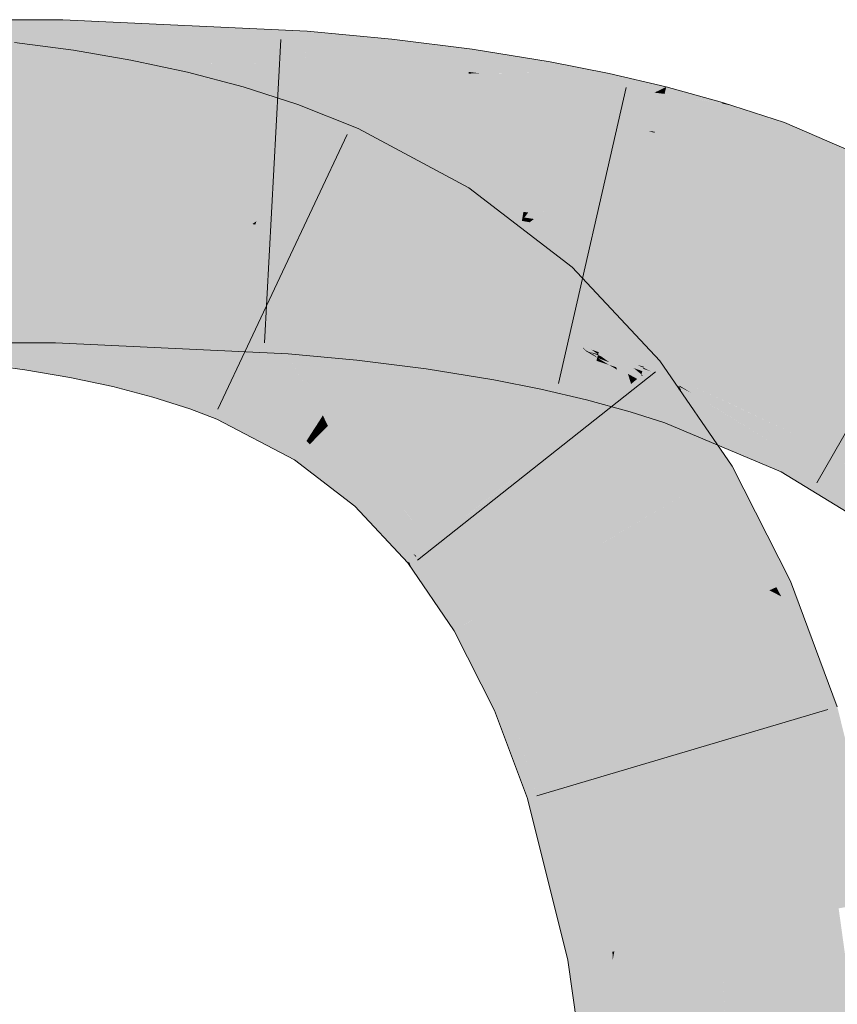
# Model space of a CAD drawing. Extents: x -620 to 300, y 62 to 1162.
# Tile 286 of 300: x 158.228 to 158.86, y 1023.726 to 1024.488. Entities that reach past the tile are written whole.
import ezdxf

# ---------------------------------------------------------------- set-up
doc = ezdxf.new("R2010")
doc.units = 0
doc.layers.get('0').update_dxf_attribs({"lineweight": 13})
doc.layers.add('E_Leerrohr 25-A06G94ES8I', color=7, linetype='Continuous', lineweight=9, true_color=0xff8000)
doc.layers.add('E_Leerrohr 25-Shading', color=7, linetype='Continuous', lineweight=9, true_color=0xff8000)

# ---------------------------------------------------------------- blocks, each defined once
blk = doc.blocks.new('Shading-A06G94358I', base_point=(225.34361, 853.86963))
at = {"layer": 'E_Leerrohr 25-Shading', "color": 43, "true_color": 0xd7ab7f}
for points in [[(158.22258, 1024.48804), (158.13419, 1024.45142), (158.26015, 1024.453), (158.23343, 1024.45142)], [(158.22258, 1024.48804), (158.26015, 1024.453), (158.26096, 1024.48792)], [(158.44994, 1024.47925), (158.26096, 1024.48792), (158.28621, 1024.4552), (158.26021, 1024.45557)], [(158.4485, 1024.45447), (158.44994, 1024.47925), (158.38367, 1024.45398), (158.28621, 1024.4552)], [(158.44994, 1024.47925), (158.4485, 1024.45435), (158.51564, 1024.47302), (158.47214, 1024.45361)], [(158.2637, 1024.42822), (158.26924, 1024.46436), (158.21948, 1024.43408), (158.22356, 1024.47046)], [(158.51564, 1024.47302), (158.47214, 1024.45361), (158.51335, 1024.45215)], [(158.57513, 1024.44763), (158.57767, 1024.46533), (158.51335, 1024.45215), (158.51564, 1024.47302)], [(158.30667, 1024.42078), (158.31357, 1024.45679), (158.2637, 1024.42822), (158.26924, 1024.46436)], [(158.58429, 1024.44653), (158.57767, 1024.46533), (158.57513, 1024.44763)], [(158.58429, 1024.44653), (158.63655, 1024.44714), (158.57767, 1024.46533), (158.63803, 1024.45557)], [(158.23343, 1024.45142), (158.26012, 1024.45129), (158.26015, 1024.453)], [(158.27216, 1024.45312), (158.26012, 1024.45129), (158.4485, 1024.45435), (158.27209, 1024.45081)], [(158.26015, 1024.453), (158.26012, 1024.45129), (158.27216, 1024.45312)], [(158.26021, 1024.45557), (158.26015, 1024.453), (158.28621, 1024.4552), (158.27216, 1024.45312)], [(158.27209, 1024.45081), (158.44781, 1024.44263), (158.4485, 1024.45435)], [(158.28621, 1024.4552), (158.27216, 1024.45312), (158.38367, 1024.45398)], [(158.27216, 1024.45312), (158.4485, 1024.45435), (158.4485, 1024.45447)], [(158.34889, 1024.41174), (158.35736, 1024.44739), (158.30667, 1024.42078), (158.31357, 1024.45679)], [(158.4485, 1024.45435), (158.44781, 1024.44263), (158.47214, 1024.45361)], [(158.47214, 1024.45361), (158.44781, 1024.44263), (158.51241, 1024.44348), (158.47267, 1024.44031)], [(158.47214, 1024.45361), (158.51241, 1024.44348), (158.51335, 1024.45215)], [(158.51241, 1024.44348), (158.57497, 1024.44641), (158.51335, 1024.45215), (158.57513, 1024.44763)], [(158.68356, 1024.44604), (158.68365, 1024.44653), (158.63655, 1024.44714), (158.63803, 1024.45557)], [(158.39024, 1024.40088), (158.4005, 1024.43604), (158.34889, 1024.41174), (158.35736, 1024.44739)], [(158.51241, 1024.44348), (158.51225, 1024.44214), (158.57497, 1024.44641), (158.57436, 1024.44214)], [(158.5873, 1024.44653), (158.57497, 1024.44641), (158.63524, 1024.43982), (158.57436, 1024.44214)], [(158.57497, 1024.44641), (158.58429, 1024.44653), (158.57513, 1024.44763)], [(158.63655, 1024.44714), (158.5873, 1024.44653), (158.63589, 1024.44348)], [(158.5873, 1024.44653), (158.63524, 1024.43982), (158.63589, 1024.44348)], [(158.68356, 1024.44604), (158.63655, 1024.44714), (158.68195, 1024.43848), (158.63589, 1024.44348)], [(158.72797, 1024.43604), (158.68365, 1024.44653), (158.72113, 1024.43274), (158.68195, 1024.43848)], [(158.43062, 1024.38794), (158.44287, 1024.42236), (158.39024, 1024.40088), (158.4005, 1024.43604)], [(158.47963, 1024.44092), (158.47267, 1024.44031), (158.51225, 1024.44214), (158.51166, 1024.43665)], [(158.51241, 1024.44348), (158.47963, 1024.44092), (158.51225, 1024.44214)], [(158.51225, 1024.44214), (158.51166, 1024.43665), (158.57436, 1024.44214), (158.57248, 1024.42908)], [(158.57436, 1024.44214), (158.57248, 1024.42908), (158.63524, 1024.43982), (158.63164, 1024.41943)], [(158.63524, 1024.43982), (158.63164, 1024.41943), (158.68141, 1024.43616), (158.67592, 1024.41064)], [(158.63589, 1024.44348), (158.63524, 1024.43982), (158.68195, 1024.43848), (158.68141, 1024.43616)], [(158.68141, 1024.43616), (158.67592, 1024.41064), (158.7188, 1024.43164)], [(158.68195, 1024.43848), (158.68141, 1024.43616), (158.72113, 1024.43274), (158.7188, 1024.43164)], [(158.7269, 1024.43188), (158.72797, 1024.43604), (158.72113, 1024.43274)], [(158.77101, 1024.42334), (158.72797, 1024.43604), (158.7269, 1024.43188)], [(158.77101, 1024.42334), (158.77126, 1024.42322), (158.72797, 1024.43604), (158.77148, 1024.42407)], [(158.7188, 1024.43164), (158.67592, 1024.41064), (158.71915, 1024.40149), (158.71394, 1024.40173)], [(158.72659, 1024.43066), (158.7269, 1024.43188), (158.7188, 1024.43164), (158.72113, 1024.43274)], [(158.7188, 1024.43164), (158.71915, 1024.40149), (158.72659, 1024.43066)], [(158.71915, 1024.40149), (158.76346, 1024.39722), (158.72659, 1024.43066), (158.77126, 1024.42322)], [(158.72659, 1024.43066), (158.77101, 1024.42334), (158.7269, 1024.43188)], [(158.47357, 1024.37085), (158.48958, 1024.40381), (158.43062, 1024.38794), (158.44287, 1024.42236)], [(158.76346, 1024.39722), (158.77963, 1024.42139), (158.77126, 1024.42322)], [(158.76346, 1024.39722), (158.81207, 1024.39014), (158.77963, 1024.42139), (158.81935, 1024.40845)], [(158.77963, 1024.42139), (158.77148, 1024.42407), (158.77126, 1024.42322)], [(158.92575, 1024.36279), (158.81935, 1024.40845), (158.81207, 1024.39014)], [(158.56418, 1024.3407), (158.57524, 1024.35791), (158.47377, 1024.37134), (158.48958, 1024.40381)], [(158.71394, 1024.40173), (158.71892, 1024.40063), (158.71915, 1024.40149)], [(158.71892, 1024.40063), (158.76103, 1024.38904), (158.71915, 1024.40149), (158.76346, 1024.39722)], [(158.76103, 1024.38904), (158.80582, 1024.37439), (158.76346, 1024.39722), (158.81207, 1024.39014)], [(158.80582, 1024.37439), (158.92575, 1024.36279), (158.81207, 1024.39014)], [(158.47357, 1024.37085), (158.55547, 1024.32715), (158.47377, 1024.37134), (158.56418, 1024.3407)], [(158.92575, 1024.36279), (158.80582, 1024.37439), (158.91594, 1024.33154), (158.89291, 1024.33716)], [(158.6515, 1024.2926), (158.65508, 1024.29651), (158.56418, 1024.3407), (158.57524, 1024.35791)], [(158.55547, 1024.32715), (158.63045, 1024.26941), (158.56418, 1024.3407), (158.6515, 1024.2926)], [(158.63045, 1024.26941), (158.68185, 1024.26794), (158.6515, 1024.2926)], [(158.68185, 1024.26794), (158.65508, 1024.29651), (158.6515, 1024.2926)], [(158.22258, 1024.23804), (158.25517, 1024.23804), (158.13419, 1024.27466), (158.25603, 1024.27466)], [(158.25603, 1024.27466), (158.25517, 1024.23804), (158.4351, 1024.26453), (158.41623, 1024.23047)], [(158.43745, 1024.2644), (158.43756, 1024.26611), (158.25603, 1024.27466)], [(158.69502, 1024.22485), (158.68185, 1024.26794), (158.6424, 1024.25659), (158.63045, 1024.26941)], [(158.41623, 1024.23047), (158.43544, 1024.22961), (158.4351, 1024.26453), (158.43745, 1024.2644)], [(158.43745, 1024.2644), (158.43544, 1024.22961), (158.46623, 1024.26111)], [(158.46623, 1024.26111), (158.43544, 1024.22961), (158.49196, 1024.25684), (158.48842, 1024.22461)], [(158.43756, 1024.26611), (158.43745, 1024.2644), (158.46829, 1024.26331), (158.46623, 1024.26111)], [(158.46829, 1024.26331), (158.46623, 1024.26111), (158.48355, 1024.25916)], [(158.46623, 1024.26111), (158.49196, 1024.25684), (158.48355, 1024.25916)], [(158.46829, 1024.26331), (158.47018, 1024.2627), (158.4924, 1024.26099), (158.49234, 1024.26038)], [(158.47018, 1024.2627), (158.49196, 1024.25684), (158.49234, 1024.26038)], [(158.5472, 1024.25269), (158.54741, 1024.25403), (158.49234, 1024.26038), (158.4924, 1024.26099)], [(158.7229, 1024.224), (158.68185, 1024.26794), (158.71295, 1024.21606), (158.69502, 1024.22485)], [(158.23703, 1024.25342), (158.19984, 1024.25842), (158.23686, 1024.25244), (158.20012, 1024.25793)], [(158.20012, 1024.25793), (158.20197, 1024.25476), (158.23686, 1024.25244), (158.23636, 1024.24915)], [(158.20197, 1024.25476), (158.22258, 1024.21838), (158.23636, 1024.24915), (158.23149, 1024.21729)], [(158.27299, 1024.24536), (158.27335, 1024.24719), (158.23686, 1024.25244), (158.23703, 1024.25342)], [(158.48842, 1024.22461), (158.54221, 1024.21777), (158.49196, 1024.25684), (158.54552, 1024.24084)], [(158.49196, 1024.25684), (158.54552, 1024.24084), (158.49234, 1024.26038), (158.5472, 1024.25269)], [(158.5472, 1024.25269), (158.6003, 1024.2428), (158.54735, 1024.25366), (158.60059, 1024.24438)], [(158.60059, 1024.24438), (158.60077, 1024.24548), (158.54735, 1024.25366), (158.54741, 1024.25403)], [(158.69502, 1024.22485), (158.6424, 1024.25659), (158.65822, 1024.24292)], [(158.65822, 1024.24292), (158.6424, 1024.25659), (158.65268, 1024.24573), (158.65247, 1024.24585)], [(158.23149, 1024.21729), (158.26643, 1024.2113), (158.23636, 1024.24915), (158.27228, 1024.2417)], [(158.23636, 1024.24915), (158.27228, 1024.2417), (158.23686, 1024.25244), (158.27299, 1024.24536)], [(158.27299, 1024.24536), (158.30728, 1024.23694), (158.27328, 1024.24695), (158.30777, 1024.23901)], [(158.30777, 1024.23901), (158.30797, 1024.23987), (158.27328, 1024.24695), (158.27335, 1024.24719)], [(158.54552, 1024.24084), (158.59689, 1024.22351), (158.5472, 1024.25269), (158.6003, 1024.2428)], [(158.66772, 1024.23254), (158.65247, 1024.24585), (158.66217, 1024.23547)], [(158.65268, 1024.24573), (158.66055, 1024.23877), (158.65822, 1024.24292), (158.6666, 1024.23572)], [(158.26643, 1024.2113), (158.2995, 1024.20422), (158.27228, 1024.2417), (158.3063, 1024.23291)], [(158.27228, 1024.2417), (158.3063, 1024.23291), (158.27299, 1024.24536), (158.30728, 1024.23694)], [(158.30728, 1024.23694), (158.33952, 1024.22705), (158.30777, 1024.23901), (158.34026, 1024.22961)], [(158.34026, 1024.22961), (158.34073, 1024.2312), (158.30777, 1024.23901), (158.30797, 1024.23987)], [(158.54221, 1024.21777), (158.59438, 1024.20935), (158.54552, 1024.24084), (158.59689, 1024.22351)], [(158.59689, 1024.22351), (158.63249, 1024.21021), (158.6003, 1024.2428), (158.63768, 1024.23413)], [(158.6003, 1024.2428), (158.63768, 1024.23413), (158.60059, 1024.24438), (158.63811, 1024.23608)], [(158.63811, 1024.23608), (158.6385, 1024.23792), (158.60059, 1024.24438), (158.60077, 1024.24548)], [(158.6385, 1024.23792), (158.63844, 1024.23767), (158.66592, 1024.23145), (158.65758, 1024.23291)], [(158.65822, 1024.24292), (158.6666, 1024.23572), (158.69502, 1024.22485), (158.69633, 1024.22046)], [(158.6666, 1024.23572), (158.66055, 1024.23877), (158.67441, 1024.229), (158.66772, 1024.23254)], [(158.2995, 1024.20422), (158.33047, 1024.19604), (158.3063, 1024.23291), (158.33823, 1024.22266)], [(158.3063, 1024.23291), (158.33823, 1024.22266), (158.30643, 1024.23328), (158.33846, 1024.22339)], [(158.30643, 1024.23328), (158.33846, 1024.22339), (158.30728, 1024.23694), (158.33952, 1024.22705)], [(158.34026, 1024.22961), (158.37048, 1024.21863), (158.34064, 1024.23096), (158.37111, 1024.22046)], [(158.37111, 1024.22046), (158.37144, 1024.22131), (158.34064, 1024.23096), (158.34073, 1024.2312)], [(158.63249, 1024.21021), (158.66678, 1024.19604), (158.63768, 1024.23413), (158.67395, 1024.22412)], [(158.63768, 1024.23413), (158.67395, 1024.22412), (158.63811, 1024.23608), (158.67453, 1024.22644)], [(158.63844, 1024.23767), (158.63811, 1024.23608), (158.65758, 1024.23291)], [(158.65758, 1024.23291), (158.63811, 1024.23608), (158.67505, 1024.22852), (158.67453, 1024.22644)], [(158.66592, 1024.23145), (158.65758, 1024.23291), (158.67506, 1024.22852), (158.67505, 1024.22852)], [(158.66217, 1024.23547), (158.66621, 1024.23193), (158.66772, 1024.23254), (158.67233, 1024.22852)], [(158.66809, 1024.23022), (158.66217, 1024.23547), (158.66592, 1024.23145)], [(158.69707, 1024.20325), (158.69775, 1024.20386), (158.66592, 1024.23145), (158.66809, 1024.23022)], [(158.66592, 1024.23145), (158.69434, 1024.20105), (158.69707, 1024.20325)], [(158.67506, 1024.22852), (158.67526, 1024.22925), (158.66592, 1024.23145)], [(158.67233, 1024.22852), (158.66621, 1024.23193), (158.67479, 1024.22632), (158.66809, 1024.23022)], [(158.69633, 1024.22046), (158.6666, 1024.23572), (158.69754, 1024.21667), (158.67441, 1024.229)], [(158.67441, 1024.229), (158.66772, 1024.23254), (158.67969, 1024.22437), (158.67233, 1024.22852)], [(158.33823, 1024.22266), (158.3678, 1024.21106), (158.33846, 1024.22339), (158.36815, 1024.21204)], [(158.33846, 1024.22339), (158.36815, 1024.21204), (158.33952, 1024.22705), (158.36945, 1024.2157)], [(158.33952, 1024.22705), (158.36945, 1024.2157), (158.34026, 1024.22961), (158.37048, 1024.21863)], [(158.59438, 1024.20935), (158.63075, 1024.20215), (158.59689, 1024.22351), (158.63249, 1024.21021)], [(158.66678, 1024.19604), (158.67992, 1024.19006), (158.67395, 1024.22412), (158.67595, 1024.22351)], [(158.66809, 1024.23022), (158.69775, 1024.20386), (158.67479, 1024.22632), (158.6992, 1024.20496)], [(158.67233, 1024.22852), (158.6992, 1024.20496), (158.67969, 1024.22437), (158.70071, 1024.20618)], [(158.67395, 1024.22412), (158.67595, 1024.22351), (158.67453, 1024.22644), (158.67564, 1024.22607)], [(158.69754, 1024.21667), (158.67441, 1024.229), (158.69833, 1024.21399), (158.67967, 1024.22437)], [(158.67453, 1024.22644), (158.67564, 1024.22607), (158.67506, 1024.22852), (158.67537, 1024.22839)], [(158.67537, 1024.22839), (158.67526, 1024.22925), (158.67506, 1024.22852)], [(158.67537, 1024.22839), (158.67564, 1024.22827), (158.67526, 1024.22925), (158.68515, 1024.22546)], [(158.67526, 1024.22925), (158.68515, 1024.22546), (158.71027, 1024.21875), (158.71002, 1024.21802)], [(158.67526, 1024.22925), (158.71027, 1024.21875), (158.70563, 1024.22095)], [(158.67526, 1024.22925), (158.71027, 1024.21875), (158.67526, 1024.22925)], [(158.6772, 1024.22778), (158.67537, 1024.22839), (158.68265, 1024.22388), (158.67564, 1024.22607)], [(158.67564, 1024.22827), (158.70946, 1024.21606), (158.68515, 1024.22546), (158.70947, 1024.21619)], [(158.68265, 1024.22388), (158.67564, 1024.22607), (158.68393, 1024.2229)], [(158.68924, 1024.21912), (158.68393, 1024.2229), (158.67567, 1024.22583), (158.67564, 1024.22607)], [(158.67567, 1024.22583), (158.67595, 1024.22351), (158.68362, 1024.22095)], [(158.68924, 1024.21912), (158.67567, 1024.22583), (158.68362, 1024.22095)], [(158.70003, 1024.18445), (158.67595, 1024.22351), (158.67992, 1024.19006)], [(158.70003, 1024.18445), (158.68983, 1024.21729), (158.67595, 1024.22351), (158.68362, 1024.22095)], [(158.70274, 1024.21851), (158.6772, 1024.22778), (158.70467, 1024.21692), (158.68265, 1024.22388)], [(158.67967, 1024.22437), (158.70071, 1024.20618), (158.69833, 1024.21399)], [(158.70467, 1024.21692), (158.68265, 1024.22388), (158.70872, 1024.21362), (158.68393, 1024.2229)], [(158.70872, 1024.21362), (158.68393, 1024.2229), (158.70851, 1024.21289), (158.68924, 1024.21912)], [(158.68515, 1024.22546), (158.70947, 1024.21619), (158.71002, 1024.21802)], [(158.71295, 1024.21606), (158.69502, 1024.22485), (158.70992, 1024.21362), (158.69633, 1024.22046)], [(158.73888, 1024.20081), (158.7229, 1024.224), (158.71295, 1024.21606)], [(158.33047, 1024.19604), (158.35918, 1024.18689), (158.33823, 1024.22266), (158.3678, 1024.21106)], [(158.36815, 1024.21204), (158.39125, 1024.20166), (158.36945, 1024.2157), (158.39296, 1024.2052)], [(158.36945, 1024.2157), (158.39296, 1024.2052), (158.37048, 1024.21863), (158.39447, 1024.20825)], [(158.37048, 1024.21863), (158.39447, 1024.20825), (158.37111, 1024.22046), (158.39545, 1024.21033)], [(158.39545, 1024.21033), (158.39624, 1024.21191), (158.37111, 1024.22046), (158.37144, 1024.22131)], [(158.68983, 1024.21729), (158.68922, 1024.21912), (158.68362, 1024.22095)], [(158.70384, 1024.20874), (158.68922, 1024.21912), (158.68983, 1024.21729)], [(158.70851, 1024.21289), (158.68922, 1024.21912), (158.70667, 1024.20679)], [(158.70667, 1024.20679), (158.70384, 1024.20874), (158.70003, 1024.18445), (158.68983, 1024.21729)], [(158.70992, 1024.21362), (158.69633, 1024.22046), (158.70724, 1024.21143), (158.69754, 1024.21667)], [(158.70724, 1024.21143), (158.69754, 1024.21667), (158.70549, 1024.21008), (158.69833, 1024.21399)], [(158.70467, 1024.21692), (158.70927, 1024.21545), (158.70274, 1024.21851), (158.70946, 1024.21606)], [(158.70872, 1024.21362), (158.70927, 1024.21545), (158.70467, 1024.21692)], [(158.71027, 1024.21875), (158.71049, 1024.2196), (158.70563, 1024.22095)], [(158.70927, 1024.21545), (158.70872, 1024.21362), (158.7218, 1024.21094), (158.70979, 1024.21277)], [(158.7218, 1024.21094), (158.70947, 1024.21619), (158.70927, 1024.21545)], [(158.7218, 1024.21094), (158.71002, 1024.21802), (158.70947, 1024.21619)], [(158.74455, 1024.1925), (158.73888, 1024.20081), (158.70992, 1024.21362), (158.71295, 1024.21606)], [(158.71616, 1024.21582), (158.71027, 1024.21875), (158.71002, 1024.21802)], [(158.7218, 1024.21094), (158.7374, 1024.20532), (158.71002, 1024.21802), (158.71616, 1024.21582)], [(158.71027, 1024.21875), (158.74046, 1024.21008), (158.71049, 1024.2196)], [(158.71027, 1024.21875), (158.71031, 1024.21875), (158.74046, 1024.21008), (158.7399, 1024.20874)], [(158.71031, 1024.21875), (158.73834, 1024.20483), (158.7399, 1024.20874)], [(158.35918, 1024.18689), (158.38023, 1024.17896), (158.3678, 1024.21106), (158.39069, 1024.20044)], [(158.3678, 1024.21106), (158.39069, 1024.20044), (158.36815, 1024.21204), (158.39125, 1024.20166)], [(158.39296, 1024.2052), (158.4527, 1024.16711), (158.39447, 1024.20825), (158.45505, 1024.17078)], [(158.39447, 1024.20825), (158.45505, 1024.17078), (158.39545, 1024.21033), (158.45682, 1024.17346)], [(158.39545, 1024.21033), (158.45682, 1024.17346), (158.39612, 1024.21167), (158.45842, 1024.17603)], [(158.45842, 1024.17603), (158.45995, 1024.17834), (158.39612, 1024.21167), (158.39624, 1024.21191)], [(158.63075, 1024.20215), (158.66621, 1024.19385), (158.63249, 1024.21021), (158.66678, 1024.19604)], [(158.69833, 1024.21399), (158.70071, 1024.20618), (158.70549, 1024.21008)], [(158.70724, 1024.21143), (158.70071, 1024.20618), (158.75029, 1024.18408), (158.77893, 1024.14246)], [(158.71608, 1024.19983), (158.7104, 1024.21216), (158.70667, 1024.20679), (158.70851, 1024.21289)], [(158.70992, 1024.21362), (158.70724, 1024.21143), (158.74455, 1024.1925), (158.75029, 1024.18408)], [(158.70872, 1024.21362), (158.70851, 1024.21289), (158.70979, 1024.21277)], [(158.70979, 1024.21277), (158.70851, 1024.21289), (158.71014, 1024.2124)], [(158.70851, 1024.21289), (158.7104, 1024.21216), (158.71014, 1024.2124)], [(158.7218, 1024.21094), (158.70979, 1024.21277), (158.73575, 1024.20483), (158.71014, 1024.2124)], [(158.7104, 1024.21216), (158.73575, 1024.20483), (158.71014, 1024.2124)], [(158.73351, 1024.19263), (158.7104, 1024.21216), (158.73174, 1024.18823), (158.71608, 1024.19983)], [(158.73729, 1024.20215), (158.7104, 1024.21216), (158.73351, 1024.19263)], [(158.7104, 1024.21216), (158.73729, 1024.20215), (158.73575, 1024.20483), (158.73763, 1024.203)], [(158.7218, 1024.21094), (158.73575, 1024.20483), (158.73521, 1024.20532)], [(158.73807, 1024.2041), (158.73834, 1024.20483), (158.7218, 1024.21094), (158.7374, 1024.20532)], [(158.73834, 1024.20483), (158.82405, 1024.1521), (158.7399, 1024.20874), (158.83093, 1024.16553)], [(158.74037, 1024.20996), (158.7399, 1024.20874), (158.76958, 1024.19653), (158.78812, 1024.18591)], [(158.74046, 1024.21008), (158.74037, 1024.20996), (158.7618, 1024.20105), (158.76958, 1024.19653)], [(158.38023, 1024.17896), (158.44017, 1024.14758), (158.39069, 1024.20044), (158.44952, 1024.16211)], [(158.39069, 1024.20044), (158.44952, 1024.16211), (158.39125, 1024.20166), (158.45052, 1024.1637)], [(158.39125, 1024.20166), (158.45052, 1024.1637), (158.39296, 1024.2052), (158.4527, 1024.16711)], [(158.69707, 1024.20325), (158.69434, 1024.20105), (158.70546, 1024.19336)], [(158.70546, 1024.19336), (158.69434, 1024.20105), (158.74162, 1024.15076), (158.75539, 1024.12854)], [(158.75539, 1024.12854), (158.69434, 1024.20105), (158.70407, 1024.18689)], [(158.70877, 1024.19104), (158.69775, 1024.20386), (158.70546, 1024.19336), (158.69707, 1024.20325)], [(158.71545, 1024.1864), (158.6992, 1024.20496), (158.70877, 1024.19104), (158.69775, 1024.20386)], [(158.72263, 1024.18152), (158.70071, 1024.20618), (158.71545, 1024.1864), (158.6992, 1024.20496)], [(158.72693, 1024.17615), (158.71608, 1024.19983), (158.70003, 1024.18445), (158.70667, 1024.20679)], [(158.77893, 1024.14246), (158.70071, 1024.20618), (158.72263, 1024.18152)], [(158.71608, 1024.19983), (158.72693, 1024.17615), (158.73174, 1024.18823)], [(158.78809, 1024.15027), (158.73985, 1024.20068), (158.73351, 1024.19263), (158.73729, 1024.20215)], [(158.73575, 1024.20483), (158.73807, 1024.2041), (158.73521, 1024.20532)], [(158.73763, 1024.203), (158.73807, 1024.2041), (158.73575, 1024.20483)], [(158.73729, 1024.20215), (158.73953, 1024.20105), (158.73763, 1024.203)], [(158.73953, 1024.20105), (158.73729, 1024.20215), (158.73985, 1024.20068)], [(158.73953, 1024.20105), (158.73807, 1024.2041), (158.73763, 1024.203)], [(158.74751, 1024.19922), (158.73834, 1024.20483), (158.73807, 1024.2041)], [(158.73953, 1024.20105), (158.7686, 1024.18616), (158.73807, 1024.2041), (158.74751, 1024.19922)], [(158.7686, 1024.18616), (158.73953, 1024.20105), (158.82405, 1024.1521), (158.73985, 1024.20068)], [(158.82405, 1024.1521), (158.73985, 1024.20068), (158.81686, 1024.13806), (158.78809, 1024.15027)], [(158.7618, 1024.20105), (158.76958, 1024.19653), (158.83356, 1024.17065), (158.8322, 1024.16797)], [(158.66621, 1024.19385), (158.67992, 1024.19006), (158.66678, 1024.19604)], [(158.70877, 1024.19104), (158.70546, 1024.19336), (158.73669, 1024.15869), (158.74162, 1024.15076)], [(158.77138, 1024.15735), (158.73351, 1024.19263), (158.76764, 1024.15894), (158.73174, 1024.18823)], [(158.78809, 1024.15027), (158.73351, 1024.19263), (158.77138, 1024.15735)], [(158.76958, 1024.19653), (158.78812, 1024.18591), (158.8322, 1024.16797), (158.83093, 1024.16553)], [(158.70407, 1024.18689), (158.74742, 1024.12378), (158.75539, 1024.12854)], [(158.73669, 1024.15869), (158.72939, 1024.17053), (158.70877, 1024.19104), (158.71545, 1024.1864)], [(158.72939, 1024.17053), (158.72263, 1024.18152), (158.71545, 1024.1864)], [(158.73174, 1024.18823), (158.72693, 1024.17615), (158.76764, 1024.15894)], [(158.46156, 1024.16907), (158.46606, 1024.17371), (158.45682, 1024.17346), (158.45995, 1024.17834)], [(158.77893, 1024.14246), (158.72263, 1024.18152), (158.76468, 1024.13403)], [(158.76468, 1024.13403), (158.72263, 1024.18152), (158.76253, 1024.13269), (158.72939, 1024.17053)], [(158.4527, 1024.16711), (158.45619, 1024.1637), (158.45505, 1024.17078), (158.45924, 1024.16675)], [(158.45505, 1024.17078), (158.45924, 1024.16675), (158.45682, 1024.17346), (158.46156, 1024.16907)], [(158.50391, 1024.13013), (158.50674, 1024.1333), (158.46156, 1024.16907), (158.46606, 1024.17371)], [(158.46606, 1024.17371), (158.46819, 1024.17151), (158.51155, 1024.13855), (158.51004, 1024.13696)], [(158.46819, 1024.17151), (158.50674, 1024.1333), (158.51004, 1024.13696)], [(158.76253, 1024.13269), (158.72939, 1024.17053), (158.76028, 1024.13147), (158.73669, 1024.15869)], [(158.86571, 1024.1449), (158.87581, 1024.14319), (158.8322, 1024.16797), (158.83356, 1024.17065)], [(158.87581, 1024.14319), (158.87981, 1024.14258), (158.83356, 1024.17065)], [(158.44952, 1024.16211), (158.44017, 1024.14758), (158.45212, 1024.15955)], [(158.45052, 1024.1637), (158.44952, 1024.16211), (158.4534, 1024.16089), (158.45212, 1024.15955)], [(158.4534, 1024.16089), (158.45619, 1024.1637), (158.45052, 1024.1637), (158.4527, 1024.16711)], [(158.49507, 1024.12048), (158.49783, 1024.12354), (158.4534, 1024.16089), (158.45619, 1024.1637)], [(158.45619, 1024.1637), (158.49783, 1024.12354), (158.45924, 1024.16675), (158.50119, 1024.1272)], [(158.45924, 1024.16675), (158.50119, 1024.1272), (158.46156, 1024.16907), (158.50391, 1024.13013)], [(158.83093, 1024.16553), (158.82405, 1024.1521), (158.85818, 1024.14624)], [(158.8322, 1024.16797), (158.83093, 1024.16553), (158.86571, 1024.1449), (158.85818, 1024.14624)], [(158.45212, 1024.15955), (158.44017, 1024.14758), (158.49359, 1024.11877), (158.48694, 1024.11145)], [(158.4534, 1024.16089), (158.45212, 1024.15955), (158.49507, 1024.12048), (158.49359, 1024.11877)], [(158.76028, 1024.13147), (158.73669, 1024.15869), (158.7588, 1024.13049), (158.74162, 1024.15076)], [(158.74162, 1024.15076), (158.75539, 1024.12854), (158.7588, 1024.13049)], [(158.81686, 1024.13806), (158.89091, 1024.09302), (158.82405, 1024.1521), (158.89296, 1024.09595)], [(158.85818, 1024.14624), (158.82405, 1024.1521), (158.90512, 1024.11304), (158.89296, 1024.09595)], [(158.82127, 1024.05249), (158.82407, 1024.05371), (158.76468, 1024.13403), (158.77893, 1024.14246)], [(158.86571, 1024.1449), (158.85818, 1024.14624), (158.90744, 1024.11621), (158.90512, 1024.11304)], [(158.50674, 1024.1333), (158.50119, 1024.1272), (158.51543, 1024.1217), (158.50728, 1024.11877)], [(158.50674, 1024.1333), (158.54546, 1024.08179), (158.51004, 1024.13696), (158.55124, 1024.08643)], [(158.51004, 1024.13696), (158.55124, 1024.08643), (158.51155, 1024.13855), (158.55466, 1024.08911)], [(158.55466, 1024.08911), (158.5564, 1024.09058), (158.51155, 1024.13855)], [(158.81548, 1024.04993), (158.76028, 1024.13147), (158.81317, 1024.04895), (158.7588, 1024.13049)], [(158.81853, 1024.05127), (158.76253, 1024.13269), (158.81548, 1024.04993), (158.76028, 1024.13147)], [(158.76468, 1024.13403), (158.76253, 1024.13269), (158.82127, 1024.05249), (158.81853, 1024.05127)], [(158.50119, 1024.1272), (158.49783, 1024.12354), (158.50728, 1024.11877), (158.50241, 1024.11707)], [(158.74742, 1024.12378), (158.79053, 1024.03894), (158.75539, 1024.12854), (158.80783, 1024.04651)], [(158.7588, 1024.13049), (158.75539, 1024.12854), (158.81317, 1024.04895), (158.80783, 1024.04651)], [(158.49359, 1024.11877), (158.48694, 1024.11145), (158.52879, 1024.06848), (158.52782, 1024.06763)], [(158.49507, 1024.12048), (158.49359, 1024.11877), (158.53073, 1024.06995), (158.52879, 1024.06848)], [(158.53073, 1024.06995), (158.53395, 1024.07251), (158.49507, 1024.12048), (158.49783, 1024.12354)], [(158.51543, 1024.1217), (158.50241, 1024.11707), (158.53456, 1024.073), (158.53229, 1024.07483)], [(158.51543, 1024.1217), (158.53456, 1024.073), (158.54546, 1024.08179)], [(158.54546, 1024.08179), (158.57819, 1024.02368), (158.55124, 1024.08643), (158.58414, 1024.02722)], [(158.55124, 1024.08643), (158.58414, 1024.02722), (158.55466, 1024.08911), (158.58965, 1024.0304)], [(158.55466, 1024.08911), (158.58965, 1024.0304), (158.5564, 1024.09058), (158.59344, 1024.03271)], [(158.59344, 1024.03271), (158.59529, 1024.03381), (158.5564, 1024.09058)], [(158.55389, 1024.05115), (158.54546, 1024.08179), (158.53456, 1024.073)], [(158.57819, 1024.02368), (158.54546, 1024.08179), (158.57812, 1024.02368), (158.55389, 1024.05115)], [(158.54146, 1024.04773), (158.55678, 1024.02539), (158.53073, 1024.06995), (158.53395, 1024.07251)], [(158.53229, 1024.07483), (158.53395, 1024.07251), (158.53456, 1024.073)], [(158.53395, 1024.07251), (158.55389, 1024.05115), (158.53456, 1024.073)], [(158.53395, 1024.07251), (158.55678, 1024.02539), (158.55389, 1024.05115), (158.56378, 1024.01514)], [(158.52879, 1024.06848), (158.52782, 1024.06763), (158.53227, 1024.06116)], [(158.53073, 1024.06995), (158.52879, 1024.06848), (158.54146, 1024.04773), (158.53227, 1024.06116)], [(158.55389, 1024.05115), (158.56378, 1024.01514), (158.57812, 1024.02368)], [(158.81317, 1024.04895), (158.80783, 1024.04651), (158.81694, 1024.04175)], [(158.82097, 1024.03967), (158.81548, 1024.04993), (158.81694, 1024.04175), (158.81317, 1024.04895)], [(158.8264, 1024.03687), (158.81853, 1024.05127), (158.82097, 1024.03967), (158.81548, 1024.04993)], [(158.82127, 1024.05249), (158.81853, 1024.05127), (158.8313, 1024.0343), (158.8264, 1024.03687)], [(158.8313, 1024.0343), (158.82407, 1024.05371), (158.82127, 1024.05249)], [(158.79053, 1024.03894), (158.82524, 1023.94586), (158.80783, 1024.04651), (158.8512, 1023.95349)], [(158.86035, 1023.95624), (158.80783, 1024.04651), (158.8512, 1023.95349)], [(158.80783, 1024.04651), (158.86035, 1023.95624), (158.81694, 1024.04175), (158.85333, 1023.9729)], [(158.85333, 1023.9729), (158.84055, 1024.00317), (158.81694, 1024.04175), (158.82097, 1024.03967)], [(158.58965, 1024.0304), (158.61673, 1023.96295), (158.59344, 1024.03271), (158.62277, 1023.96558)], [(158.59344, 1024.03271), (158.62277, 1023.96558), (158.59529, 1024.03381), (158.62672, 1023.96735)], [(158.62672, 1023.96735), (158.62857, 1023.96814), (158.59529, 1024.03381)], [(158.84055, 1024.00317), (158.8264, 1024.03687), (158.82097, 1024.03967)], [(158.8313, 1024.0343), (158.8264, 1024.03687), (158.83884, 1024.01404)], [(158.83884, 1024.01404), (158.8264, 1024.03687), (158.84804, 1023.98926), (158.84055, 1024.00317)], [(158.57819, 1024.02368), (158.60577, 1023.95819), (158.58414, 1024.02722), (158.60913, 1023.95966)], [(158.58414, 1024.02722), (158.60913, 1023.95966), (158.58965, 1024.0304), (158.61673, 1023.96295)], [(158.56378, 1024.01514), (158.59502, 1023.95349), (158.57819, 1024.02368), (158.60577, 1023.95819)], [(158.84804, 1023.98926), (158.84055, 1024.00317), (158.85609, 1023.96765), (158.85333, 1023.9729)], [(158.85333, 1023.9729), (158.86035, 1023.95624), (158.85609, 1023.96765)], [(158.61673, 1023.96295), (158.62376, 1023.93585), (158.62277, 1023.96558), (158.62634, 1023.95319)], [(158.62634, 1023.95319), (158.62857, 1023.96814), (158.62277, 1023.96558)], [(158.65573, 1023.89569), (158.62857, 1023.96814), (158.64395, 1023.89221), (158.62634, 1023.95319)], [(158.59502, 1023.95349), (158.62062, 1023.88531), (158.60577, 1023.95819), (158.62794, 1023.88745)], [(158.60577, 1023.95819), (158.62022, 1023.91211), (158.60913, 1023.95966)], [(158.60913, 1023.95966), (158.62022, 1023.91211), (158.61673, 1023.96295), (158.62376, 1023.93585)], [(158.8512, 1023.95349), (158.88202, 1023.85449), (158.86035, 1023.95624), (158.89169, 1023.83002)], [(158.62634, 1023.95319), (158.62376, 1023.93585), (158.64395, 1023.89221), (158.63568, 1023.88977)], [(158.8512, 1023.95349), (158.82524, 1023.94586), (158.86232, 1023.80054), (158.85776, 1023.815)], [(158.8512, 1023.95349), (158.86232, 1023.80054), (158.89676, 1023.80713)], [(158.62376, 1023.93585), (158.62022, 1023.91211), (158.63568, 1023.88977), (158.62794, 1023.88745)], [(158.67958, 1023.79999), (158.65573, 1023.89569), (158.63841, 1023.86731), (158.63568, 1023.88977)], [(158.62794, 1023.88745), (158.62062, 1023.88531), (158.64673, 1023.79724), (158.64267, 1023.79688)], [(158.63568, 1023.88977), (158.62794, 1023.88745), (158.63841, 1023.86731)], [(158.64673, 1023.79724), (158.64697, 1023.79724), (158.62794, 1023.88745), (158.63841, 1023.86731)], [(158.64697, 1023.79724), (158.67368, 1023.7995), (158.63841, 1023.86731)], [(158.67958, 1023.79999), (158.63841, 1023.86731), (158.67368, 1023.7995)], [(158.85776, 1023.815), (158.86139, 1023.80035), (158.86232, 1023.80054)], [(158.64267, 1023.79688), (158.65181, 1023.76019), (158.64673, 1023.79724), (158.65433, 1023.76068)], [(158.68628, 1023.76685), (158.68526, 1023.77722), (158.64673, 1023.79724), (158.67368, 1023.7995)], [(158.68628, 1023.76685), (158.64673, 1023.79724), (158.65433, 1023.76068)], [(158.67368, 1023.7995), (158.68526, 1023.77722), (158.67958, 1023.79999)], [(158.68526, 1023.77722), (158.68628, 1023.76685), (158.68733, 1023.76703)], [(158.68733, 1023.76703), (158.68777, 1023.76709), (158.68526, 1023.77722)], [(158.68628, 1023.76685), (158.65433, 1023.76068), (158.68657, 1023.76074), (158.66667, 1023.65466)], [(158.68733, 1023.76703), (158.68628, 1023.76685), (158.6875, 1023.76562), (158.68657, 1023.76074)], [(158.70312, 1023.6272), (158.6875, 1023.76562), (158.69287, 1023.62653), (158.68657, 1023.76074)], [(158.6875, 1023.76562), (158.68777, 1023.76709), (158.68733, 1023.76703)], [(158.68777, 1023.76709), (158.6875, 1023.76562), (158.70433, 1023.62726), (158.70312, 1023.6272)], [(158.70737, 1023.6275), (158.68777, 1023.76709), (158.70433, 1023.62726)], [(158.65181, 1023.76019), (158.66667, 1023.65466), (158.65433, 1023.76068)], [(158.68657, 1023.76074), (158.66667, 1023.65466), (158.69287, 1023.62653), (158.67082, 1023.62512)]]:
    blk.add_solid(points, dxfattribs=at)
at = {"layer": 'E_Leerrohr 25-Shading', "color": 31, "true_color": 0xfabd7f}
for points in [[(158.23343, 1024.45142), (158.16351, 1024.45142), (158.21962, 1024.36304), (158.15421, 1024.36304)], [(158.21962, 1024.36304), (158.25807, 1024.36304), (158.23343, 1024.45142), (158.26012, 1024.45129)], [(158.26012, 1024.45129), (158.25859, 1024.38562), (158.27209, 1024.45081)], [(158.25859, 1024.38562), (158.25807, 1024.36304), (158.27209, 1024.45081), (158.44781, 1024.44263)], [(158.44781, 1024.44263), (158.25807, 1024.36304), (158.44632, 1024.41687), (158.38519, 1024.35999)], [(158.47267, 1024.44031), (158.44269, 1024.35437), (158.51166, 1024.43665), (158.50218, 1024.35022)], [(158.44461, 1024.38745), (158.44269, 1024.35437), (158.46861, 1024.43677), (158.47267, 1024.44031)], [(158.44632, 1024.41687), (158.44461, 1024.38745), (158.46861, 1024.43677)], [(158.47267, 1024.44031), (158.44781, 1024.44263), (158.44632, 1024.41687)], [(158.56047, 1024.34521), (158.57248, 1024.42908), (158.50218, 1024.35022), (158.51166, 1024.43665)], [(158.25204, 1024.35181), (158.2637, 1024.42822), (158.2106, 1024.35461), (158.21948, 1024.43408)], [(158.61742, 1024.33936), (158.63164, 1024.41943), (158.56047, 1024.34521), (158.57248, 1024.42908)], [(158.29276, 1024.34839), (158.30667, 1024.42078), (158.25204, 1024.35181), (158.2637, 1024.42822)], [(158.33278, 1024.34412), (158.34889, 1024.41174), (158.29276, 1024.34839), (158.30667, 1024.42078)], [(158.44632, 1024.41687), (158.3822, 1024.35718), (158.44461, 1024.38745), (158.42978, 1024.35498)], [(158.63164, 1024.41943), (158.61742, 1024.33936), (158.67592, 1024.41064), (158.62109, 1024.33887)], [(158.37218, 1024.33899), (158.39024, 1024.40088), (158.33278, 1024.34412), (158.34889, 1024.41174)], [(158.67592, 1024.41064), (158.62109, 1024.33887), (158.66617, 1024.36572), (158.63048, 1024.33777)], [(158.71394, 1024.40173), (158.67592, 1024.41064), (158.66617, 1024.36572)], [(158.39024, 1024.40088), (158.37218, 1024.33899), (158.43062, 1024.38794), (158.38454, 1024.33704)], [(158.65721, 1024.32434), (158.6971, 1024.31494), (158.71394, 1024.40173), (158.71892, 1024.40063)], [(158.65721, 1024.32434), (158.71394, 1024.40173), (158.66617, 1024.36572)], [(158.73639, 1024.3064), (158.76103, 1024.38904), (158.69727, 1024.31567), (158.71892, 1024.40063)], [(158.43062, 1024.38794), (158.38454, 1024.33704), (158.41107, 1024.33289)], [(158.47098, 1024.37195), (158.43062, 1024.38794), (158.41081, 1024.33215)], [(158.42978, 1024.35498), (158.44269, 1024.35437), (158.44461, 1024.38745)], [(158.77478, 1024.29639), (158.80582, 1024.37439), (158.73639, 1024.3064), (158.76103, 1024.38904)], [(158.41081, 1024.33215), (158.40987, 1024.32947), (158.47098, 1024.37195), (158.42378, 1024.32654)], [(158.47098, 1024.37195), (158.42378, 1024.32654), (158.47357, 1024.37085), (158.44934, 1024.32104)], [(158.53624, 1024.29724), (158.55547, 1024.32715), (158.44934, 1024.32104), (158.47357, 1024.37085)], [(158.80582, 1024.37439), (158.77478, 1024.29639), (158.89291, 1024.33716), (158.80905, 1024.28577)], [(158.13419, 1024.27466), (158.25603, 1024.27466), (158.09758, 1024.36304), (158.25807, 1024.36304)], [(158.25807, 1024.36304), (158.25793, 1024.35693), (158.3822, 1024.35718), (158.35503, 1024.33948)], [(158.25807, 1024.36304), (158.3822, 1024.35718), (158.38519, 1024.35999)], [(158.62222, 1024.3313), (158.65721, 1024.32434), (158.66617, 1024.36572)], [(158.20966, 1024.34631), (158.25037, 1024.34082), (158.2106, 1024.35461), (158.25204, 1024.35181)], [(158.25793, 1024.35693), (158.25603, 1024.27466), (158.35503, 1024.33948)], [(158.3822, 1024.35718), (158.35503, 1024.33948), (158.40764, 1024.32996)], [(158.43929, 1024.2959), (158.44269, 1024.35437), (158.3822, 1024.35718)], [(158.46829, 1024.26331), (158.44269, 1024.35437), (158.43929, 1024.2959)], [(158.48534, 1024.35144), (158.44269, 1024.35437), (158.48477, 1024.35046)], [(158.44269, 1024.35437), (158.50116, 1024.34082), (158.48477, 1024.35046)], [(158.44269, 1024.35437), (158.46829, 1024.26331), (158.50116, 1024.34082), (158.4924, 1024.26099)], [(158.23703, 1024.25342), (158.25037, 1024.34082), (158.19984, 1024.25842), (158.20966, 1024.34631)], [(158.25037, 1024.34082), (158.29001, 1024.33398), (158.25204, 1024.35181), (158.29276, 1024.34839)], [(158.2926, 1024.34753), (158.29001, 1024.33398), (158.33238, 1024.34241), (158.32843, 1024.32581)], [(158.29276, 1024.34839), (158.2926, 1024.34753), (158.33278, 1024.34412), (158.33238, 1024.34241)], [(158.50218, 1024.35022), (158.48534, 1024.35144), (158.50203, 1024.34875), (158.48477, 1024.35046)], [(158.50116, 1024.34082), (158.50203, 1024.34875), (158.48477, 1024.35046)], [(158.55511, 1024.30786), (158.55994, 1024.34155), (158.50116, 1024.34082), (158.50203, 1024.34875)], [(158.50203, 1024.34875), (158.55994, 1024.34155), (158.50218, 1024.35022), (158.56047, 1024.34521)], [(158.56047, 1024.34521), (158.56007, 1024.34241), (158.61742, 1024.33936), (158.6167, 1024.33521)], [(158.27335, 1024.24719), (158.29001, 1024.33398), (158.23703, 1024.25342), (158.25037, 1024.34082)], [(158.35503, 1024.33948), (158.25603, 1024.27466), (158.43929, 1024.2959), (158.43756, 1024.26611)], [(158.32843, 1024.32581), (158.36548, 1024.31604), (158.33278, 1024.34412), (158.37218, 1024.33899)], [(158.35503, 1024.33948), (158.43929, 1024.2959), (158.40764, 1024.32996)], [(158.37218, 1024.33899), (158.36548, 1024.31604), (158.38454, 1024.33704)], [(158.38454, 1024.33704), (158.36548, 1024.31604), (158.41081, 1024.33215), (158.38106, 1024.31104)], [(158.38454, 1024.33704), (158.41081, 1024.33215), (158.41107, 1024.33289)], [(158.4924, 1024.26099), (158.54741, 1024.25403), (158.50116, 1024.34082), (158.55511, 1024.30786)], [(158.60612, 1024.27551), (158.61621, 1024.3324), (158.55511, 1024.30786), (158.55994, 1024.34155)], [(158.56007, 1024.34241), (158.55994, 1024.34155), (158.6167, 1024.33521), (158.61621, 1024.3324)], [(158.62109, 1024.33887), (158.61742, 1024.33936), (158.61815, 1024.33496), (158.6167, 1024.33521)], [(158.63048, 1024.33777), (158.62109, 1024.33887), (158.6256, 1024.33386), (158.61815, 1024.33496)], [(158.80052, 1024.28064), (158.87383, 1024.24939), (158.89291, 1024.33716), (158.91411, 1024.328)], [(158.30797, 1024.23987), (158.32843, 1024.32581), (158.27335, 1024.24719), (158.29001, 1024.33398)], [(158.40764, 1024.32996), (158.38106, 1024.31104), (158.40987, 1024.32947), (158.40103, 1024.30469)], [(158.40987, 1024.32947), (158.40103, 1024.30469), (158.42378, 1024.32654)], [(158.41081, 1024.33215), (158.40764, 1024.32996), (158.40987, 1024.32947)], [(158.61621, 1024.3324), (158.60612, 1024.27551), (158.62222, 1024.3313), (158.608, 1024.27429)], [(158.62222, 1024.3313), (158.608, 1024.27429), (158.65082, 1024.2948), (158.64159, 1024.2522)], [(158.6167, 1024.33521), (158.61621, 1024.3324), (158.61815, 1024.33496)], [(158.61815, 1024.33496), (158.61621, 1024.3324), (158.6256, 1024.33386), (158.62222, 1024.3313)], [(158.65082, 1024.2948), (158.65721, 1024.32434), (158.62222, 1024.3313)], [(158.34073, 1024.2312), (158.36548, 1024.31604), (158.30797, 1024.23987), (158.32843, 1024.32581)], [(158.42378, 1024.32654), (158.40103, 1024.30469), (158.44934, 1024.32104), (158.43491, 1024.29138)], [(158.62581, 1024.26428), (158.63045, 1024.26941), (158.53624, 1024.29724), (158.55547, 1024.32715)], [(158.68156, 1024.25403), (158.6971, 1024.31494), (158.65082, 1024.2948), (158.65721, 1024.32434)], [(158.36719, 1024.31555), (158.36548, 1024.31604), (158.35788, 1024.26514), (158.35211, 1024.27026)], [(158.36719, 1024.31555), (158.35788, 1024.26514), (158.37691, 1024.30286)], [(158.37691, 1024.30286), (158.38106, 1024.31104), (158.36719, 1024.31555)], [(158.44923, 1024.32092), (158.43491, 1024.29138), (158.53493, 1024.29517), (158.50771, 1024.25281)], [(158.44934, 1024.32104), (158.44923, 1024.32092), (158.53624, 1024.29724), (158.53493, 1024.29517)], [(158.70149, 1024.26648), (158.6971, 1024.31494), (158.68822, 1024.28015)], [(158.6971, 1024.31494), (158.73576, 1024.30432), (158.69727, 1024.31567), (158.73639, 1024.3064)], [(158.6971, 1024.31494), (158.70149, 1024.26648), (158.73576, 1024.30432), (158.7191, 1024.24841)], [(158.38106, 1024.31104), (158.37691, 1024.30286), (158.39589, 1024.29016), (158.39294, 1024.28186)], [(158.39589, 1024.29016), (158.40103, 1024.30469), (158.38106, 1024.31104)], [(158.55511, 1024.30786), (158.55309, 1024.2937), (158.60612, 1024.27551), (158.60448, 1024.26624)], [(158.39294, 1024.28186), (158.37691, 1024.30286), (158.38002, 1024.24548), (158.35788, 1024.26514)], [(158.41812, 1024.25684), (158.43491, 1024.29138), (158.39589, 1024.29016), (158.40103, 1024.30469)], [(158.7448, 1024.22107), (158.77313, 1024.29224), (158.7191, 1024.24841), (158.73576, 1024.30432)], [(158.73576, 1024.30432), (158.77313, 1024.29224), (158.73639, 1024.3064), (158.77478, 1024.29639)], [(158.46217, 1024.18188), (158.50771, 1024.25281), (158.41812, 1024.25684), (158.43491, 1024.29138)], [(158.43756, 1024.26611), (158.46829, 1024.26331), (158.43929, 1024.2959)], [(158.53477, 1024.29492), (158.50771, 1024.25281), (158.62004, 1024.25793), (158.571, 1024.20398)], [(158.62247, 1024.26062), (158.53493, 1024.29517), (158.62004, 1024.25793), (158.53477, 1024.29492)], [(158.53624, 1024.29724), (158.53493, 1024.29517), (158.62581, 1024.26428), (158.62247, 1024.26062)], [(158.55309, 1024.2937), (158.54741, 1024.25403), (158.60448, 1024.26624), (158.60077, 1024.24548)], [(158.67453, 1024.2312), (158.65082, 1024.2948), (158.66997, 1024.23279), (158.64159, 1024.2522)], [(158.68156, 1024.25403), (158.65082, 1024.2948), (158.67566, 1024.23083), (158.67453, 1024.2312)], [(158.77313, 1024.29224), (158.7448, 1024.22107), (158.80052, 1024.28064), (158.74727, 1024.21814)], [(158.77345, 1024.29309), (158.77313, 1024.29224), (158.80363, 1024.28247), (158.80052, 1024.28064)], [(158.80905, 1024.28577), (158.77478, 1024.29639), (158.80363, 1024.28247), (158.77345, 1024.29309)], [(158.39589, 1024.29016), (158.39294, 1024.28186), (158.41812, 1024.25684), (158.41594, 1024.25244)], [(158.41594, 1024.25244), (158.39294, 1024.28186), (158.40291, 1024.22559), (158.38002, 1024.24548)], [(158.68156, 1024.25403), (158.70563, 1024.22095), (158.68822, 1024.28015), (158.70149, 1024.26648)], [(158.80052, 1024.28064), (158.74727, 1024.21814), (158.83356, 1024.17065), (158.7618, 1024.20105)], [(158.80052, 1024.28064), (158.83356, 1024.17065), (158.84924, 1024.20129)], [(158.84924, 1024.20129), (158.87383, 1024.24939), (158.80052, 1024.28064)], [(158.35211, 1024.27026), (158.34073, 1024.2312), (158.35788, 1024.26514)], [(158.608, 1024.27429), (158.60612, 1024.27551), (158.6058, 1024.2655), (158.60448, 1024.26624)], [(158.64159, 1024.2522), (158.608, 1024.27429), (158.64032, 1024.24634), (158.6058, 1024.2655)], [(158.63045, 1024.26941), (158.62581, 1024.26428), (158.6424, 1024.25659)], [(158.35788, 1024.26514), (158.34073, 1024.2312), (158.38002, 1024.24548), (158.37144, 1024.22131)], [(158.60448, 1024.26624), (158.60077, 1024.24548), (158.6058, 1024.2655)], [(158.6058, 1024.2655), (158.60077, 1024.24548), (158.64032, 1024.24634), (158.6385, 1024.23792)], [(158.6424, 1024.25659), (158.62581, 1024.26428), (158.65247, 1024.24585), (158.62247, 1024.26062)], [(158.70149, 1024.26648), (158.70563, 1024.22095), (158.7191, 1024.24841), (158.71049, 1024.2196)], [(158.41812, 1024.25684), (158.41594, 1024.25244), (158.43317, 1024.2312)], [(158.62247, 1024.26062), (158.571, 1024.20398), (158.65247, 1024.24585), (158.69434, 1024.20105)], [(158.68156, 1024.25403), (158.67566, 1024.23083), (158.70541, 1024.22119)], [(158.46217, 1024.18188), (158.41594, 1024.25244), (158.45995, 1024.17834), (158.40291, 1024.22559)], [(158.41594, 1024.25244), (158.46217, 1024.18188), (158.43317, 1024.2312)], [(158.46606, 1024.17371), (158.50771, 1024.25281), (158.46217, 1024.18188)], [(158.46606, 1024.17371), (158.51155, 1024.13855), (158.50771, 1024.25281), (158.571, 1024.20398)], [(158.64032, 1024.24634), (158.6385, 1024.23792), (158.66592, 1024.23145)], [(158.67491, 1024.22937), (158.64159, 1024.2522), (158.66592, 1024.23145), (158.64032, 1024.24634)], [(158.71049, 1024.2196), (158.74046, 1024.21008), (158.7191, 1024.24841), (158.7448, 1024.22107)], [(158.38002, 1024.24548), (158.37144, 1024.22131), (158.40291, 1024.22559), (158.39624, 1024.21191)], [(158.84924, 1024.20129), (158.87981, 1024.14258), (158.86807, 1024.23816), (158.87521, 1024.22461)], [(158.67526, 1024.22925), (158.67453, 1024.2312), (158.67491, 1024.22937), (158.66997, 1024.23279)], [(158.67453, 1024.2312), (158.67526, 1024.22925), (158.67566, 1024.23083)], [(158.67566, 1024.23083), (158.67526, 1024.22925), (158.70541, 1024.22119), (158.70563, 1024.22095)], [(158.40291, 1024.22559), (158.39624, 1024.21191), (158.45995, 1024.17834)], [(158.7448, 1024.22107), (158.74046, 1024.21008), (158.74727, 1024.21814)], [(158.74727, 1024.21814), (158.74046, 1024.21008), (158.7618, 1024.20105)], [(158.571, 1024.20398), (158.51155, 1024.13855), (158.60307, 1024.16968), (158.60509, 1024.15601)], [(158.571, 1024.20398), (158.61426, 1024.15771), (158.69434, 1024.20105), (158.66185, 1024.17505)], [(158.70407, 1024.18689), (158.69434, 1024.20105), (158.66185, 1024.17505)], [(158.83356, 1024.17065), (158.87981, 1024.14258), (158.84924, 1024.20129)], [(158.70407, 1024.18689), (158.62537, 1024.14587), (158.74742, 1024.12378), (158.67665, 1024.08191)], [(158.62537, 1024.14587), (158.70407, 1024.18689), (158.66185, 1024.17505)], [(158.45995, 1024.17834), (158.46606, 1024.17371), (158.46217, 1024.18188)], [(158.60509, 1024.15601), (158.61426, 1024.15771), (158.60307, 1024.16968)], [(158.61426, 1024.15771), (158.62537, 1024.14587), (158.66185, 1024.17505)], [(158.60509, 1024.15601), (158.51155, 1024.13855), (158.60858, 1024.13232), (158.5564, 1024.09058)], [(158.61426, 1024.15771), (158.60509, 1024.15601), (158.62018, 1024.1416), (158.60858, 1024.13232)], [(158.62018, 1024.1416), (158.62537, 1024.14587), (158.61426, 1024.15771)], [(158.62018, 1024.1416), (158.60858, 1024.13232), (158.64293, 1024.06201), (158.62292, 1024.05017)], [(158.64293, 1024.06201), (158.67136, 1024.07874), (158.62018, 1024.1416), (158.62537, 1024.14587)], [(158.62537, 1024.14587), (158.67136, 1024.07874), (158.67665, 1024.08191)], [(158.62292, 1024.05017), (158.60858, 1024.13232), (158.60387, 1024.03882), (158.58102, 1024.11023)], [(158.70955, 1024.00354), (158.79053, 1024.03894), (158.67136, 1024.07874), (158.74742, 1024.12378)], [(158.58102, 1024.11023), (158.5564, 1024.09058), (158.60387, 1024.03882), (158.59529, 1024.03381)], [(158.66014, 1023.98193), (158.70955, 1024.00354), (158.64293, 1024.06201), (158.67136, 1024.07874)], [(158.64293, 1024.06201), (158.62292, 1024.05017), (158.66014, 1023.98193), (158.63852, 1023.97247)], [(158.63852, 1023.97247), (158.62292, 1024.05017), (158.62857, 1023.96814), (158.60387, 1024.03882)], [(158.60387, 1024.03882), (158.59529, 1024.03381), (158.62857, 1023.96814)], [(158.74049, 1023.92078), (158.82524, 1023.94586), (158.70955, 1024.00354), (158.79053, 1024.03894)], [(158.67296, 1023.90076), (158.74049, 1023.92078), (158.66014, 1023.98193), (158.70955, 1024.00354)], [(158.66014, 1023.98193), (158.63852, 1023.97247), (158.67296, 1023.90076), (158.65573, 1023.89569)], [(158.63852, 1023.97247), (158.62857, 1023.96814), (158.65573, 1023.89569)], [(158.74049, 1023.92078), (158.76866, 1023.8075), (158.82524, 1023.94586), (158.85776, 1023.815)], [(158.68526, 1023.77722), (158.74049, 1023.92078), (158.67296, 1023.90076)], [(158.76039, 1023.83038), (158.74049, 1023.92078), (158.68777, 1023.76709), (158.68526, 1023.77722)], [(158.7612, 1023.83752), (158.74049, 1023.92078), (158.76039, 1023.83038)], [(158.67296, 1023.90076), (158.65573, 1023.89569), (158.68152, 1023.81482), (158.67958, 1023.79999)], [(158.76866, 1023.8075), (158.7612, 1023.83752), (158.77083, 1023.78302), (158.76039, 1023.83038)], [(158.76039, 1023.83038), (158.68777, 1023.76709), (158.75465, 1023.77991)], [(158.77083, 1023.78302), (158.76039, 1023.83038), (158.75465, 1023.77991)], [(158.67958, 1023.79999), (158.68526, 1023.77722), (158.68152, 1023.81482)], [(158.76866, 1023.8075), (158.77458, 1023.78375), (158.85776, 1023.815), (158.86139, 1023.80035)], [(158.77083, 1023.78302), (158.77458, 1023.78375), (158.76866, 1023.8075)], [(158.79556, 1023.63318), (158.88377, 1023.63892), (158.77458, 1023.78375), (158.86139, 1023.80035)], [(158.76712, 1023.63135), (158.77083, 1023.78302), (158.74071, 1023.62964), (158.75465, 1023.77991)], [(158.77083, 1023.78302), (158.76712, 1023.63135), (158.77432, 1023.68549)], [(158.77625, 1023.63196), (158.79556, 1023.63318), (158.77083, 1023.78302), (158.77458, 1023.78375)], [(158.74071, 1023.62964), (158.75465, 1023.77991), (158.70737, 1023.6275), (158.70612, 1023.77063)], [(158.70612, 1023.77063), (158.68777, 1023.76709), (158.70737, 1023.6275)]]:
    blk.add_solid(points, dxfattribs=at)
blk = doc.blocks.new('Referenz-A06G94EW8I')
at = {"layer": 'E_Leerrohr 25-A06G94ES8I', "linetype": 'Continuous', "ltscale": 0.13}
for p, q in [((158.26096, 1024.48795), (158.06672, 1024.48808)), ((158.44994, 1024.4792), (158.26096, 1024.48795)), ((158.51565, 1024.47307), (158.44994, 1024.4792)), ((158.26924, 1024.46437), (158.22356, 1024.47052)), ((158.42976, 1024.47263), (158.41698, 1024.23798)), ((158.57767, 1024.46529), (158.51565, 1024.47307)), ((158.31357, 1024.45678), (158.26924, 1024.46437)), ((158.63804, 1024.45553), (158.57767, 1024.46529)), ((158.35736, 1024.44742), (158.31357, 1024.45678)), ((158.68366, 1024.44648), (158.63804, 1024.45553)), ((158.4005, 1024.43606), (158.35736, 1024.44742)), ((158.72796, 1024.43607), (158.68366, 1024.44648)), ((158.44287, 1024.42242), (158.4005, 1024.43606)), ((158.77149, 1024.42407), (158.72796, 1024.43607)), ((158.69701, 1024.43566), (158.64446, 1024.20661)), ((158.48958, 1024.40381), (158.44287, 1024.42242)), ((158.81935, 1024.4084), (158.77149, 1024.42407)), ((158.93079, 1024.36062), (158.81935, 1024.4084)), ((158.481, 1024.39925), (158.38095, 1024.18661)), ((158.57524, 1024.35793), (158.48958, 1024.40381)), ((158.65507, 1024.29652), (158.57524, 1024.35793)), ((158.96139, 1024.33357), (158.84453, 1024.12969)), ((158.72291, 1024.22399), (158.65507, 1024.29652)), ((158.25518, 1024.23802), (158.06898, 1024.23809)), ((158.43544, 1024.22962), (158.25518, 1024.23802)), ((158.48842, 1024.22456), (158.43544, 1024.22962)), ((158.54221, 1024.21782), (158.48842, 1024.22456)), ((158.77893, 1024.14245), (158.72291, 1024.22399)), ((158.2315, 1024.21724), (158.19577, 1024.22206)), ((158.26644, 1024.21126), (158.2315, 1024.21724)), ((158.71971, 1024.21552), (158.53536, 1024.06978)), ((158.59438, 1024.20938), (158.54221, 1024.21782)), ((158.29949, 1024.20421), (158.26644, 1024.21126)), ((158.63076, 1024.20214), (158.59438, 1024.20938)), ((158.33047, 1024.19607), (158.29949, 1024.20421)), ((158.66622, 1024.19382), (158.63076, 1024.20214)), ((158.35918, 1024.18684), (158.33047, 1024.19607)), ((158.70003, 1024.1845), (158.66622, 1024.19382)), ((158.38023, 1024.17899), (158.35918, 1024.18684)), ((158.44017, 1024.14756), (158.38023, 1024.17899)), ((158.72693, 1024.17612), (158.70003, 1024.1845)), ((158.81687, 1024.13808), (158.72693, 1024.17612)), ((158.48693, 1024.11151), (158.44017, 1024.14756)), ((158.82406, 1024.05367), (158.77893, 1024.14245)), ((158.89091, 1024.09303), (158.81687, 1024.13808)), ((158.52782, 1024.06765), (158.48693, 1024.11151)), ((158.56378, 1024.01513), (158.52782, 1024.06765)), ((158.86036, 1023.95623), (158.82406, 1024.05367)), ((158.59502, 1023.95346), (158.56378, 1024.01513)), ((158.62063, 1023.8853), (158.59502, 1023.95346)), ((158.85308, 1023.95433), (158.62776, 1023.88759)), ((158.65181, 1023.76022), (158.62063, 1023.8853)), ((158.67083, 1023.62512), (158.65181, 1023.76022))]:
    blk.add_line(p, q, dxfattribs=at)

msp = doc.modelspace()

# ---------------------------------------------------------------- block references
at = {"color": 8, "lineweight": 25, "ltscale": 0.25, "true_color": 0x808080}
msp.add_blockref('Referenz-A06G94EW8I', (0, 0), dxfattribs=at)
msp.add_blockref('Shading-A06G94358I', (225.34361, 853.86963))

doc.saveas('drawing.dxf')
